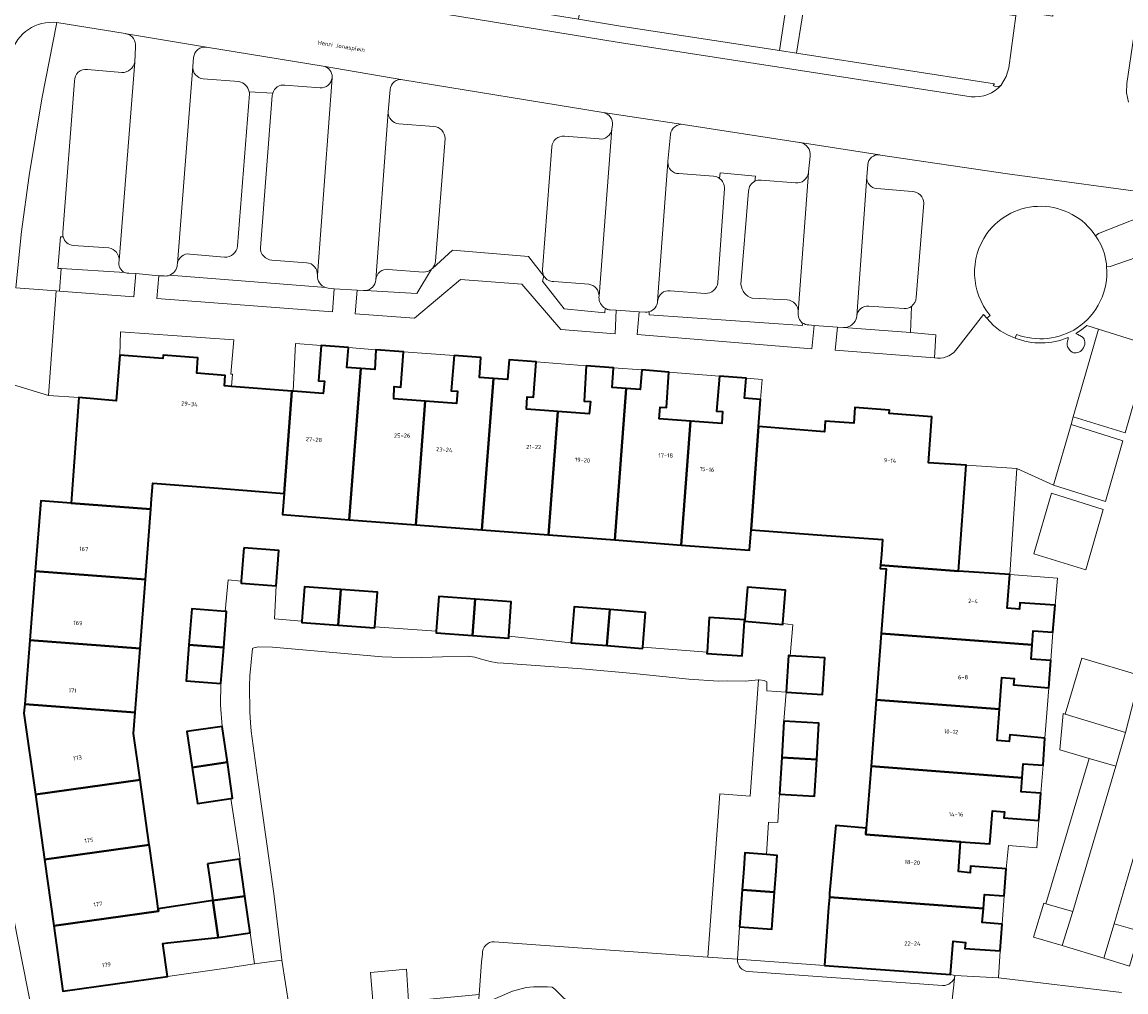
# Model space of a CAD drawing. Header units: metres. Extents: x 197700 to 204338, y 317132 to 325229.
# Tile 579 of 656: x 202869 to 202963, y 318179 to 318262. Entities that reach past the tile are written whole.
import ezdxf
from ezdxf.enums import TextEntityAlignment as Align

# ---------------------------------------------------------------- set-up
doc = ezdxf.new("R2010")
doc.units = ezdxf.units.M
for name, color, linetype, lineweight in [('B-WE-GR-BEPLANTING_CULTUUR_BODEMBEDEKKER-GV', 90, 'Continuous', 18), ('B-WE-GR-BEPLANTING_CULTUUR_HEESTERS-GV', 90, 'Continuous', 18), ('B-WE-GR-BEPLANTING_CULTUUR_VASTE PLANTENVAK-GV', 90, 'Continuous', 18), ('B-WE-GR-GRAS-GV', 60, 'Continuous', 13), ('B-WE-IE-TERREINAFSCHEIDING_KUNSTMATIG_HEKWERK-G', 20, 'IE-TERREINAFSCHEIDING-KUNSTMATIG', 18), ('B-WE-OG-BEBOUWING-GV', 7, 'Continuous', 35), ('B-WE-OG-BEBOUWING-T18', 10, 'Continuous', 18), ('B-WE-OG-TERREIN_CULTUURSCHEIDING-GV', 7, 'Continuous', 18), ('B-WE-OG-TERREIN_ERF-GV', 7, 'Continuous', 18), ('B-WE-OG-TOPOGRAFIE-T18', 10, 'Continuous', 18), ('B-WE-VH-VERHARDING_ASFALT-GV', 252, 'Continuous', 18), ('B-WE-VH-VERHARDING_BETONSTRAATSTEEN-GV', 252, 'Continuous', 18), ('B-WE-VH-VERHARDING_OPEN-GV', 252, 'Continuous', 18), ('B-WE-VH-VERHARDING_SIERBESTRATING-GV', 252, 'Continuous', 18), ('B-WE-VH-VERHARDING_STRAATBAKSTEEN-GV', 252, 'Continuous', 18), ('B-WE-VH-VERHARDING_TEGEL-GV', 252, 'Continuous', 18)]:
    doc.layers.add(name, color=color, linetype=linetype, lineweight=lineweight)
doc.styles.add('NLCS-ISO-M200-T18', font='NLCS-ISO.ttf', dxfattribs={"height": 0.36})
doc.linetypes.add('IE-TERREINAFSCHEIDING-KUNSTMATIG', pattern='A,4,[82,NLCS.SHX,S=0.75,R=90,X=0,Y=0],4,-2', length=10)

msp = doc.modelspace()

# ---------------------------------------------------------------- linework, layer by layer
at = {"layer": 'B-WE-GR-BEPLANTING_CULTUUR_BODEMBEDEKKER-GV'}
for points in [[(202952.594, 318257.069), (202952.61, 318257.088), (202953.011, 318257.777), (202953.226, 318258.517), (202953.837, 318262.971), (202936.028, 318265.847), (202935.061, 318259.791)], [(202877.673, 318261.43), (202877.612, 318261.442), (202877.551, 318261.45), (202871.711, 318262.398), (202870.428, 318255.866), (202869.327, 318249.301), (202868.671, 318244.511), (202868.187, 318239.701), (202871.631, 318239.441), (202871.93, 318239.419), (202872.084, 318241.349), (202871.793, 318241.367), (202872.018, 318244.075), (202872.242, 318244.054)], [(202878.368, 318259.025), (202878.448, 318260.332)], [(202894.514, 318258.675), (202884.509, 318260.3)], [(202935.061, 318259.791), (202952.017, 318257.162), (202951.898, 318257.007)], [(202883.417, 318259.418), (202883.337, 318258.629)], [(202874.318, 318258.369), (202877.263, 318258.127)], [(202895.273, 318257.672), (202895.276, 318257.717)], [(202872.208, 318244.429), (202873.223, 318257.398)], [(202884.234, 318257.586), (202887.299, 318257.358)], [(202891.239, 318257.05), (202894.245, 318256.823)], [(202918.476, 318254.709), (202901.325, 318257.513)], [(202888.173, 318256.484), (202890.186, 318256.35)], [(202900.246, 318256.665), (202900.081, 318254.774)], [(202901, 318253.739), (202903.99, 318253.511)], [(202919.232, 318253.307), (202919.276, 318253.617)], [(202935.375, 318252.13), (202935.338, 318252.137), (202935.301, 318252.142), (202925.352, 318253.683)], [(202904.948, 318252.471), (202904.143, 318241.994)], [(202915.17, 318252.665), (202918.138, 318252.442)], [(202924.257, 318252.823), (202924.035, 318250.541), (202924.028, 318250.447)], [(202913.291, 318241.266), (202914.099, 318251.758)], [(202960.649, 318244.16), (202960.923, 318244.354), (202966.408, 318246.513), (202966.619, 318247.639), (202953.131, 318249.462), (202942.229, 318251.065), (202942.195, 318251.071), (202942.16, 318251.076)], [(202936.061, 318249.536), (202936.067, 318249.614), (202936.217, 318250.975)], [(202941.147, 318250.235), (202941.061, 318249.232), (202941.058, 318249.189)], [(202924.962, 318249.475), (202927.943, 318249.258)], [(202928.465, 318249.064), (202928.506, 318249.531), (202931.53, 318249.244), (202931.468, 318248.815)], [(202932.035, 318248.921), (202934.957, 318248.697)], [(202941.915, 318248.187), (202944.952, 318247.952)], [(202945.948, 318246.932), (202945.299, 318238.865)], [(202971.216, 318243.57), (202970.38, 318243.841), (202969.48, 318243.907), (202968.582, 318243.833), (202961.911, 318241.532), (202961.605, 318241.509)], [(202903.861, 318241.361), (202905.582, 318242.924), (202912.087, 318242.392), (202913.421, 318240.706)], [(202944.888, 318238.115), (202944.82, 318235.868), (202946.984, 318235.663), (202946.876, 318233.698)], [(202948.686, 318234.353), (202951.074, 318237.424), (202951.333, 318237.112), (202951.621, 318237.338)], [(202958.319, 318235.461), (202958.299, 318235.317), (202958.266, 318235.143), (202958.238, 318234.972), (202958.232, 318234.809), (202958.264, 318234.66), (202958.33, 318234.533), (202958.422, 318234.405), (202958.534, 318234.29), (202958.656, 318234.2), (202958.783, 318234.148), (202958.888, 318234.136), (202959.003, 318234.144), (202959.122, 318234.168), (202959.234, 318234.206), (202959.333, 318234.254), (202959.444, 318234.337), (202959.545, 318234.446), (202959.631, 318234.572), (202959.696, 318234.706), (202959.732, 318234.839), (202959.741, 318234.949), (202959.735, 318235.068), (202959.713, 318235.187), (202959.676, 318235.298), (202959.621, 318235.393), (202959.57, 318235.448), (202959.509, 318235.497), (202959.442, 318235.542), (202959.302, 318235.623), (202959.23, 318235.662), (202959.155, 318235.697), (202959.08, 318235.73), (202958.964, 318235.778), (202959.457, 318236.103), (202959.917, 318236.476), (202960.913, 318236.165), (202964.366, 318235.086)], [(202953.877, 318235.715), (202953.762, 318235.4)]]:
    msp.add_lwpolyline(points, dxfattribs=at)
for points in [[(202878.448, 318260.332, 0.382929), (202877.673, 318261.43)], [(202884.509, 318260.3, 0.434583), (202883.417, 318259.418)], [(202877.263, 318258.127, 0.373136), (202878.368, 318259.025)], [(202883.337, 318258.629, 0.394782), (202884.234, 318257.586)], [(202895.276, 318257.717, 0.378166), (202894.514, 318258.675)], [(202873.223, 318257.398, -0.494637), (202874.318, 318258.369)], [(202894.245, 318256.823, 0.412199), (202895.273, 318257.672)], [(202887.299, 318257.358, -0.275744), (202888.173, 318256.484)], [(202890.186, 318256.35, -0.368064), (202891.239, 318257.05)], [(202901.325, 318257.513, 0.44017), (202900.246, 318256.665)], [(202951.898, 318257.007, 0.393626), (202952.594, 318257.069)], [(202900.081, 318254.774, 0.413697), (202901, 318253.739)], [(202919.276, 318253.617, 0.406358), (202918.476, 318254.709)], [(202903.99, 318253.511, -0.40742), (202904.948, 318252.471)], [(202918.138, 318252.442, 0.434614), (202919.232, 318253.307)], [(202925.352, 318253.683, 0.428036), (202924.257, 318252.823)], [(202914.099, 318251.758, -0.43272), (202915.17, 318252.665)], [(202936.217, 318250.975, 0.394737), (202935.375, 318252.13)], [(202942.16, 318251.076, 0.427411), (202941.147, 318250.235)], [(202924.028, 318250.447, 0.416522), (202924.962, 318249.475)], [(202927.943, 318249.258, -0.142074), (202928.465, 318249.064)], [(202934.957, 318248.697, 0.427529), (202936.061, 318249.536)], [(202941.058, 318249.189, 0.397253), (202941.915, 318248.187)], [(202931.468, 318248.815, -0.149203), (202932.035, 318248.921)], [(202944.952, 318247.952, -0.395836), (202945.948, 318246.932)], [(202951.346, 318244.336, -0.521765), (202960.649, 318244.16)], [(202872.242, 318244.054, -0.09546), (202872.208, 318244.429)], [(202951.621, 318237.338, -0.337104), (202951.346, 318244.336)], [(202904.143, 318241.994, -0.176127), (202903.861, 318241.361)], [(202913.421, 318240.706, -0.151779), (202913.291, 318241.266)], [(202961.605, 318241.509, -0.272385), (202959.084, 318236.266)], [(202945.299, 318238.865, -0.222747), (202944.888, 318238.115)], [(202959.084, 318236.266, -0.239086), (202953.877, 318235.715)], [(202953.762, 318235.4, 0.196837), (202958.319, 318235.461)], [(202946.876, 318233.698, 0.268666), (202948.686, 318234.353)]]:
    msp.add_lwpolyline(points, format="xyb", dxfattribs=at)
for points in [[(202958.065, 318203.201), (202957.875, 318203.258), (202957.607, 318200.17), (202960.109, 318199.434), (202962.383, 318198.764), (202963.221, 318201.647)], [(202961.371, 318182.326), (202963.568, 318181.644), (202964.443, 318184.646), (202962.255, 318185.286)]]:
    msp.add_lwpolyline(points, close=True, dxfattribs=at)
at = {"layer": 'B-WE-GR-BEPLANTING_CULTUUR_HEESTERS-GV'}
for points in [[(202890.171, 318278.978), (202889.697, 318276.045), (202875.138, 318278.236), (202873.957, 318277.186), (202872.776, 318276.136), (202872.501, 318270.714), (202873.207, 318269.737), (202888.75, 318267.201), (202889.503, 318272.049), (202917.171, 318267.748), (202916.386, 318262.691), (202919.976, 318262.105), (202933.593, 318260.013), (202934.51, 318266.085), (202927.413, 318267.212), (202927.671, 318268.893), (202918.615, 318270.345), (202918.657, 318270.656), (202918.691, 318271), (202918.493, 318271.035), (202919.03, 318274.433)], [(202944.82, 318235.868), (202939.077, 318236.305), (202938.547, 318236.343), (202938.351, 318234.361), (202946.876, 318233.698), (202946.984, 318235.663)]]:
    msp.add_lwpolyline(points, close=True, dxfattribs=at)
for points in [[(202918.666, 318237.948), (202918.641, 318237.547), (202915.149, 318237.888), (202913.289, 318240.267), (202913.421, 318240.706), (202912.087, 318242.392), (202905.582, 318242.924), (202903.861, 318241.361), (202903.822, 318241.323), (202903.787, 318241.292), (202902.532, 318239.206), (202898.14, 318239.466)], [(202877.539, 318241.007), (202872.084, 318241.349), (202871.93, 318239.419), (202878.309, 318238.938), (202878.478, 318240.918), (202877.882, 318240.948)], [(202880.902, 318240.713), (202880.424, 318240.734), (202880.254, 318238.783), (202895.316, 318237.643), (202895.44, 318239.625), (202894.929, 318239.677)], [(202894.748, 318239.716), (202881.337, 318240.77)], [(202897.952, 318239.46), (202897.417, 318239.488), (202897.259, 318237.478), (202902.328, 318237.11), (202906.267, 318240.402), (202911.518, 318240), (202914.852, 318236.145), (202919.504, 318235.775), (202919.606, 318237.779), (202919.095, 318237.812)], [(202922.087, 318237.62), (202921.565, 318237.653), (202921.409, 318235.692), (202936.366, 318234.484), (202936.556, 318236.487), (202936.104, 318236.52)], [(202935.545, 318236.716), (202935.562, 318236.481), (202922.424, 318237.397), (202922.43, 318237.653)], [(202948.248, 318180.925), (202937.431, 318181.719), (202929.997, 318182.249)], [(202930.904, 318181.186), (202947.561, 318180.001)], [(202948.612, 318180.837), (202948.616, 318180.863), (202948.248, 318180.925)]]:
    msp.add_lwpolyline(points, dxfattribs=at)
for points in [[(202877.882, 318240.948, -0.103499), (202877.539, 318241.007)], [(202881.337, 318240.77, -0.106533), (202880.902, 318240.713)], [(202894.929, 318239.677, -0.042661), (202894.748, 318239.716)], [(202898.14, 318239.466, -0.052487), (202897.952, 318239.46)], [(202919.095, 318237.812, -0.106164), (202918.666, 318237.948)], [(202922.43, 318237.653, -0.088743), (202922.087, 318237.62)], [(202936.104, 318236.52, -0.161809), (202935.545, 318236.716)], [(202929.997, 318182.249, 0.412251), (202930.904, 318181.186)], [(202947.561, 318180.001, 0.388417), (202948.612, 318180.837)]]:
    msp.add_lwpolyline(points, format="xyb", dxfattribs=at)
at = {"layer": 'B-WE-GR-BEPLANTING_CULTUUR_VASTE PLANTENVAK-GV'}
msp.add_lwpolyline([(202958.701, 318186.321), (202956.405, 318186.992), (202956.217, 318187.047), (202955.355, 318184.137), (202957.795, 318183.408)], close=True, dxfattribs=at)
at = {"layer": 'B-WE-GR-GRAS-GV'}
msp.add_lwpolyline([(202914.873, 318179.165), (202914.362, 318179.694), (202914.118, 318179.846), (202913.732, 318179.886), (202912.533, 318179.872), (202911.894, 318179.837), (202910.711, 318179.52), (202908.411, 318178.503)], dxfattribs=at)
at = {"layer": 'B-WE-IE-TERREINAFSCHEIDING_KUNSTMATIG_HEKWERK-G'}
for points in [[(202886.119, 318212), (202886.377, 318214.716), (202887.497, 318214.6)], [(202890.472, 318214.2), (202890.343, 318211.37), (202892.685, 318211.164)], [(202898.928, 318210.692), (202904.198, 318210.325)], [(202933.878, 318210.964), (202934.731, 318210.853), (202934.513, 318208.214)], [(202910.41, 318209.894), (202915.748, 318209.325)], [(202921.875, 318208.944), (202927.388, 318208.528)], [(202885.858, 318202.161), (202885.728, 318203.971), (202885.758, 318205.839)], [(202887.353, 318190.804), (202887.415, 318190.812), (202886.61, 318196.003)], [(202929.997, 318182.249), (202937.431, 318181.719)]]:
    msp.add_lwpolyline(points, dxfattribs=at)
at = {"layer": 'B-WE-OG-BEBOUWING-GV'}
for points in [[(202896.671, 318234.584), (202894.341, 318234.758), (202894.121, 318231.741), (202894.63, 318231.704), (202894.514, 318230.664), (202891.938, 318230.86), (202891.837, 318230.868), (202891.171, 318222.11), (202891.032, 318220.289), (202896.751, 318219.853), (202897.736, 318232.787), (202896.542, 318232.869)], [(202897.736, 318232.787), (202896.751, 318219.853), (202902.433, 318219.42), (202903.238, 318229.994), (202900.56, 318230.197), (202900.582, 318231.242), (202901.15, 318231.198), (202901.387, 318234.225), (202899.019, 318234.4), (202898.931, 318232.705)], [(202886.672, 318231.26), (202886.057, 318231.307), (202886.119, 318232.202), (202883.693, 318232.395), (202883.791, 318233.721), (202880.8, 318233.943), (202880.792, 318233.663), (202877.103, 318233.94), (202876.789, 318230.039), (202873.59, 318230.313), (202872.932, 318221.283), (202879.745, 318220.764), (202879.812, 318221.638), (202879.914, 318222.971), (202885.52, 318222.541), (202891.171, 318222.11), (202891.837, 318230.868)], [(202905.72, 318233.901), (202905.484, 318230.891), (202906.002, 318230.85), (202905.917, 318229.79), (202903.238, 318229.994), (202902.433, 318219.42), (202908.108, 318218.988), (202909.095, 318231.936), (202907.887, 318232.027), (202908.016, 318233.727)], [(202908.108, 318218.988), (202913.8, 318218.554), (202914.606, 318229.128), (202911.921, 318229.326), (202911.973, 318230.37), (202912.512, 318230.329), (202912.738, 318233.369), (202910.432, 318233.544), (202910.303, 318231.844), (202909.095, 318231.936)], [(202920.464, 318231.074), (202919.261, 318231.161), (202919.379, 318232.857), (202917.031, 318233.021), (202916.874, 318230.005), (202917.393, 318229.978), (202917.29, 318228.93), (202914.606, 318229.128), (202913.8, 318218.554), (202919.477, 318218.121)], [(202921.789, 318232.68), (202921.666, 318230.988), (202920.464, 318231.074), (202919.477, 318218.121), (202925.16, 318217.688), (202925.968, 318228.282), (202923.291, 318228.479), (202923.362, 318229.495), (202923.911, 318229.46), (202924.107, 318232.494)], [(202928.444, 318232.153), (202928.2, 318229.154), (202928.709, 318229.113), (202928.645, 318228.085), (202925.968, 318228.282), (202925.16, 318217.688), (202931.018, 318217.242), (202931.152, 318219), (202931.794, 318227.839), (202931.963, 318230.151), (202930.607, 318230.251), (202930.747, 318231.966)], [(202942.248, 318215.974), (202948.919, 318215.466), (202949.564, 318224.536), (202946.361, 318224.736), (202946.647, 318228.667), (202942.986, 318228.942), (202943.022, 318229.244), (202940.055, 318229.453), (202939.956, 318228.127), (202937.513, 318228.279), (202937.457, 318227.38), (202931.794, 318227.839), (202931.152, 318219), (202936.83, 318218.567), (202942.412, 318218.148), (202942.317, 318216.883)], [(202872.932, 318221.283), (202870.324, 318221.481), (202869.849, 318215.46), (202879.286, 318214.742), (202879.745, 318220.764)], [(202887.714, 318217.459), (202887.497, 318214.6), (202887.484, 318214.426), (202890.472, 318214.2), (202890.7, 318217.208)], [(202869.382, 318209.541), (202878.835, 318208.822), (202879.286, 318214.742), (202869.849, 318215.46)], [(202953.323, 318215.156), (202948.919, 318215.466), (202942.248, 318215.974), (202942.226, 318215.688), (202942.717, 318215.651), (202942.296, 318210.124), (202955.224, 318209.139), (202955.314, 318210.348), (202957.009, 318210.218), (202957.189, 318212.546), (202954.17, 318212.743), (202954.136, 318212.214), (202953.09, 318212.28)], [(202896.03, 318213.888), (202892.909, 318214.124), (202892.685, 318211.164), (202892.678, 318211.069), (202895.8, 318210.832)], [(202898.928, 318210.692), (202899.152, 318213.651), (202896.03, 318213.888), (202895.8, 318210.832), (202898.921, 318210.596)], [(202904.198, 318210.325), (202904.188, 318210.181), (202907.293, 318209.956), (202907.517, 318213.054), (202904.412, 318213.279)], [(202930.618, 318211.294), (202930.581, 318211.164), (202933.872, 318210.893), (202933.878, 318210.964), (202934.113, 318213.815), (202930.848, 318214.084)], [(202910.41, 318209.894), (202910.622, 318212.829), (202907.517, 318213.054), (202907.293, 318209.956), (202910.398, 318209.731)], [(202918.808, 318209.082), (202919.052, 318212.163), (202915.992, 318212.406), (202915.748, 318209.325)], [(202883.009, 318209.149), (202885.999, 318208.915), (202886.24, 318211.991), (202886.119, 318212), (202883.25, 318212.225)], [(202918.808, 318209.082), (202921.867, 318208.84), (202921.875, 318208.944), (202922.111, 318211.921), (202919.052, 318212.163)], [(202930.618, 318211.294), (202927.569, 318211.481), (202927.388, 318208.528), (202927.38, 318208.4), (202930.4, 318208.215), (202930.581, 318211.164)], [(202878.419, 318203.362), (202878.835, 318208.822), (202869.382, 318209.541), (202868.951, 318204.083)], [(202955.224, 318209.139), (202942.296, 318210.124), (202941.864, 318204.452), (202952.44, 318203.646), (202952.639, 318206.339), (202953.678, 318206.264), (202953.634, 318205.726), (202956.663, 318205.48), (202956.829, 318207.808), (202955.134, 318207.93)], [(202883.009, 318209.149), (202882.768, 318206.073), (202885.758, 318205.839), (202885.999, 318208.915)], [(202934.17, 318205.088), (202937.271, 318204.898), (202937.463, 318208.033), (202934.513, 318208.214), (202934.362, 318208.223)], [(202869.863, 318196.331), (202878.837, 318197.583), (202878.282, 318201.563), (202878.419, 318203.362), (202868.951, 318204.083), (202868.889, 318203.292)], [(202956.32, 318201.158), (202953.308, 318201.44), (202953.255, 318200.883), (202952.241, 318200.952), (202952.44, 318203.646), (202941.864, 318204.452), (202941.429, 318198.752), (202954.377, 318197.766), (202954.467, 318198.953), (202956.163, 318198.838)], [(202883.289, 318198.65), (202886.308, 318199.093), (202885.858, 318202.161), (202882.839, 318201.718)], [(202936.788, 318199.322), (202936.973, 318202.448), (202933.963, 318202.627), (202933.778, 318199.501)], [(202886.61, 318196.003), (202886.758, 318196.025), (202886.308, 318199.093), (202883.289, 318198.65), (202883.323, 318198.419), (202883.515, 318197.112), (202883.739, 318195.582)], [(202933.592, 318196.375), (202936.602, 318196.196), (202936.788, 318199.322), (202933.778, 318199.501)], [(202955.814, 318194.116), (202955.982, 318196.457), (202954.286, 318196.578), (202954.377, 318197.766), (202941.429, 318198.752), (202941.027, 318193.473), (202940.984, 318192.91), (202949.101, 318192.292), (202951.591, 318192.107), (202951.82, 318194.931), (202952.848, 318194.869), (202952.807, 318194.35)], [(202869.863, 318196.331), (202870.641, 318190.773), (202879.613, 318192.025), (202878.837, 318197.583)], [(202938.387, 318193.436), (202937.884, 318187.89), (202937.859, 318187.547), (202951.053, 318186.578), (202951.151, 318187.781), (202952.828, 318187.658), (202952.995, 318189.985), (202949.957, 318190.2), (202949.918, 318189.642), (202948.917, 318189.758), (202949.101, 318192.292), (202940.984, 318192.91), (202941.027, 318193.473), (202938.405, 318193.673)], [(202870.641, 318190.773), (202871.434, 318185.108), (202880.404, 318186.359), (202880.377, 318186.55), (202880.252, 318187.442), (202879.657, 318191.711), (202879.613, 318192.025)], [(202884.611, 318190.417), (202884.805, 318189.054), (202885.061, 318187.26), (202887.803, 318187.65), (202887.543, 318189.476), (202887.353, 318190.804)], [(202933.161, 318187.978), (202933.297, 318189.807), (202933.396, 318191.134), (202932.479, 318191.201), (202930.634, 318191.337), (202930.535, 318190.013), (202930.399, 318188.182)], [(202930.163, 318185.026), (202932.926, 318184.821), (202933.161, 318187.978), (202930.399, 318188.182)], [(202885.061, 318187.26), (202880.377, 318186.55), (202880.404, 318186.359), (202871.434, 318185.108), (202872.219, 318179.502), (202881.186, 318180.753), (202880.791, 318183.58), (202881.211, 318183.637), (202884.377, 318183.981), (202885.511, 318184.104)], [(202887.803, 318187.65), (202885.061, 318187.26), (202885.511, 318184.104), (202888.253, 318184.495)], [(202937.431, 318181.719), (202948.248, 318180.925), (202948.472, 318183.798), (202949.512, 318183.678), (202949.475, 318183.169), (202952.49, 318182.948), (202952.65, 318185.257), (202950.954, 318185.374), (202951.053, 318186.578), (202937.859, 318187.547), (202937.796, 318186.689)]]:
    msp.add_lwpolyline(points, close=True, dxfattribs=at)
at = {"layer": 'B-WE-OG-TERREIN_CULTUURSCHEIDING-GV'}
for points in [[(202909.164, 318183.743), (202927.446, 318182.432), (202928.487, 318196.396), (202931.072, 318196.193), (202931.805, 318206.14), (202930.646, 318206.051), (202929.13, 318206.067), (202928.365, 318206.051), (202925.84, 318206.223), (202921.094, 318206.69), (202916.676, 318207.091), (202909.951, 318207.585), (202909.4, 318207.595), (202908.815, 318207.715), (202907.947, 318207.955), (202907.508, 318208.097), (202906.863, 318208.174), (202904.74, 318208.129), (202902.044, 318208.027), (202899.551, 318208.107), (202892.114, 318208.79), (202890.175, 318208.949), (202888.946, 318208.972), (202888.57, 318208.903), (202888.445, 318208.844), (202888.235, 318206.498), (202888.188, 318205.648), (202888.244, 318203.422), (202888.279, 318202.476), (202888.331, 318201.768), (202888.953, 318197.376), (202890.279, 318187.855), (202890.975, 318182.179), (202890.976, 318182.176), (202891.592, 318178.176)], [(202901.823, 318178.661), (202907.859, 318179.212), (202908.083, 318181.98), (202908.145, 318182.711)], [(202898.778, 318178.672), (202898.567, 318181.118), (202901.651, 318181.39), (202901.823, 318178.661)]]:
    msp.add_lwpolyline(points, dxfattribs=at)
msp.add_lwpolyline([(202908.145, 318182.711, -0.427608), (202909.164, 318183.743)], format="xyb", dxfattribs=at)
at = {"layer": 'B-WE-OG-TERREIN_ERF-GV'}
for points in [[(202934.513, 318208.214), (202937.463, 318208.033), (202937.271, 318204.898), (202934.17, 318205.088), (202933.963, 318202.627), (202936.973, 318202.448), (202936.788, 318199.322), (202936.602, 318196.196), (202933.592, 318196.375), (202933.447, 318193.938), (202932.645, 318193.986), (202932.479, 318191.201), (202933.396, 318191.134), (202933.297, 318189.807), (202933.161, 318187.978), (202932.926, 318184.821), (202930.163, 318185.026), (202929.997, 318182.249), (202937.431, 318181.719), (202937.796, 318186.689), (202937.859, 318187.547), (202937.884, 318187.89), (202938.387, 318193.436), (202938.405, 318193.673), (202941.027, 318193.473), (202941.429, 318198.752), (202941.864, 318204.452), (202942.296, 318210.124), (202942.717, 318215.651), (202942.226, 318215.688), (202942.248, 318215.974), (202942.317, 318216.883), (202942.412, 318218.148), (202936.83, 318218.567), (202931.152, 318219), (202931.018, 318217.242), (202925.16, 318217.688), (202919.477, 318218.121), (202913.8, 318218.554), (202908.108, 318218.988), (202902.433, 318219.42), (202896.751, 318219.853), (202891.032, 318220.289), (202891.171, 318222.11), (202885.52, 318222.541), (202879.914, 318222.971), (202879.812, 318221.638), (202879.745, 318220.764), (202879.286, 318214.742), (202878.835, 318208.822), (202878.419, 318203.362), (202878.282, 318201.563), (202878.837, 318197.583), (202879.613, 318192.025), (202879.657, 318191.711), (202880.252, 318187.442), (202880.377, 318186.55), (202885.061, 318187.26), (202884.805, 318189.054), (202884.611, 318190.417), (202887.353, 318190.804), (202887.415, 318190.812), (202886.61, 318196.003), (202883.739, 318195.582), (202883.515, 318197.112), (202883.323, 318198.419), (202883.289, 318198.65), (202882.839, 318201.718), (202885.858, 318202.161), (202885.728, 318203.971), (202885.758, 318205.839), (202882.768, 318206.073), (202883.009, 318209.149), (202883.25, 318212.225), (202886.119, 318212), (202886.377, 318214.716), (202887.497, 318214.6), (202887.714, 318217.459), (202890.7, 318217.208), (202890.472, 318214.2), (202890.343, 318211.37), (202892.685, 318211.164), (202892.909, 318214.124), (202896.03, 318213.888), (202899.152, 318213.651), (202898.928, 318210.692), (202904.198, 318210.325), (202904.412, 318213.279), (202907.517, 318213.054), (202910.622, 318212.829), (202910.41, 318209.894), (202915.748, 318209.325), (202915.992, 318212.406), (202919.052, 318212.163), (202922.111, 318211.921), (202921.875, 318208.944), (202927.388, 318208.528), (202927.569, 318211.481), (202930.618, 318211.294), (202930.848, 318214.084), (202934.113, 318213.815), (202933.878, 318210.964), (202934.731, 318210.853)], [(202880.791, 318183.58), (202881.186, 318180.753), (202886.215, 318181.484), (202888.632, 318181.835), (202888.253, 318184.495), (202885.511, 318184.104), (202884.377, 318183.981), (202881.211, 318183.637)]]:
    msp.add_lwpolyline(points, close=True, dxfattribs=at)
at = {"layer": 'B-WE-VH-VERHARDING_ASFALT-GV'}
msp.add_lwpolyline([(202851.201, 318236.858), (202854.125, 318236.462), (202856.481, 318235.15), (202858.497, 318233.473), (202859.525, 318232.257), (202860.368, 318230.825), (202860.851, 318228.827), (202861.06, 318226.88), (202861.231, 318209.035), (202864.528, 318185.537), (202868.045, 318166.87), (202871.222, 318152.495), (202874.587, 318153.305), (202872.339, 318163.808), (202866.847, 318191.6), (202865.88, 318197.858), (202865.287, 318204.163), (202864.802, 318213.191), (202864.589, 318214.867), (202864.445, 318227.084)], dxfattribs=at)
msp.add_lwpolyline([(202958.701, 318186.321), (202957.795, 318183.408), (202961.371, 318182.326), (202962.255, 318185.286), (202963.654, 318190.055), (202965.498, 318196.356), (202968.15, 318205.419), (202964.479, 318206.519), (202963.221, 318201.647), (202962.383, 318198.764)], close=True, dxfattribs=at)
at = {"layer": 'B-WE-VH-VERHARDING_BETONSTRAATSTEEN-GV'}
for points in [[(202949.995, 318256.057), (202934.27, 318258.475), (202919.675, 318260.734), (202903.748, 318263.318), (202872.868, 318268.372)], [(202963.484, 318255.598), (202963.296, 318256.38), (202963.342, 318257.182), (202963.932, 318261.231), (202964.116, 318262.492), (202964.232, 318263.294), (202957.231, 318264.434), (202956.997, 318262.953), (202954.332, 318263.351), (202954.59, 318264.864), (202954.113, 318264.942), (202954.017, 318264.255), (202953.837, 318262.971), (202953.226, 318258.517), (202953.011, 318257.777), (202952.61, 318257.088), (202952.594, 318257.069)], [(202871.711, 318262.398), (202877.551, 318261.45), (202877.612, 318261.442), (202877.673, 318261.43), (202884.509, 318260.3), (202894.514, 318258.675)], [(202884.509, 318260.3), (202877.673, 318261.43)], [(202878.448, 318260.332), (202878.368, 318259.025), (202877.033, 318242.029)], [(202877.033, 318242.029), (202878.368, 318259.025)], [(202882.017, 318241.668), (202882.025, 318241.772), (202883.337, 318258.629), (202883.417, 318259.418)], [(202883.337, 318258.629), (202882.025, 318241.772)], [(202901.325, 318257.513), (202894.514, 318258.675)], [(202894.514, 318258.675), (202901.325, 318257.513), (202918.476, 318254.709), (202925.352, 318253.683), (202935.301, 318252.142), (202935.338, 318252.137), (202935.375, 318252.13), (202942.16, 318251.076), (202942.195, 318251.071), (202942.229, 318251.065), (202953.131, 318249.462), (202966.619, 318247.639), (202970.864, 318247.065), (202987.937, 318244.779), (202989.669, 318244.533), (202990.534, 318250.627), (202977.266, 318252.385), (202965.344, 318253.961)], [(202877.263, 318258.127), (202874.318, 318258.369)], [(202895.276, 318257.717), (202895.273, 318257.672), (202894.019, 318240.794)], [(202894.019, 318240.794), (202895.273, 318257.672)], [(202873.223, 318257.398), (202872.208, 318244.429)], [(202887.299, 318257.358), (202884.234, 318257.586)], [(202894.245, 318256.823), (202891.239, 318257.05)], [(202887.169, 318243.285), (202888.205, 318256.302)], [(202890.152, 318256.168), (202889.13, 318243.116)], [(202899.015, 318240.383), (202899.015, 318240.388), (202900.081, 318254.774), (202900.246, 318256.665)], [(202900.081, 318254.774), (202899.015, 318240.388)], [(202925.352, 318253.683), (202918.476, 318254.709)], [(202903.99, 318253.511), (202901, 318253.739)], [(202919.276, 318253.617), (202919.232, 318253.307), (202918.134, 318238.99), (202918.127, 318238.899)], [(202918.134, 318238.99), (202919.232, 318253.307)], [(202904.143, 318241.994), (202904.948, 318252.471)], [(202918.138, 318252.442), (202915.17, 318252.665)], [(202923.154, 318238.561), (202924.028, 318250.447), (202924.035, 318250.541), (202924.257, 318252.823)], [(202942.16, 318251.076), (202935.375, 318252.13)], [(202914.099, 318251.758), (202913.291, 318241.266)], [(202924.028, 318250.447), (202923.154, 318238.561)], [(202936.217, 318250.975), (202936.067, 318249.614), (202936.061, 318249.536), (202935.194, 318237.61)], [(202940.212, 318237.24), (202940.216, 318237.291), (202941.058, 318249.189), (202941.061, 318249.232), (202941.147, 318250.235)], [(202927.943, 318249.258), (202924.962, 318249.475)], [(202935.194, 318237.61), (202936.061, 318249.536)], [(202941.058, 318249.189), (202940.216, 318237.291)], [(202928.312, 318240.168), (202928.868, 318248.189)], [(202934.957, 318248.697), (202932.035, 318248.921)], [(202944.952, 318247.952), (202941.915, 318248.187)], [(202930.938, 318247.983), (202930.292, 318239.993)], [(202945.299, 318238.865), (202945.948, 318246.932)], [(202873.105, 318243.323), (202876.153, 318243.112)], [(202883.103, 318242.59), (202886.06, 318242.32)], [(202890.114, 318242.065), (202893.091, 318241.844)], [(202877.882, 318240.948), (202878.478, 318240.918), (202880.424, 318240.734), (202880.902, 318240.713)], [(202894.019, 318240.794), (202894.017, 318240.771), (202894.017, 318240.765)], [(202900.089, 318241.282), (202903.088, 318241.053)], [(202903.787, 318241.292), (202903.822, 318241.323), (202903.861, 318241.361)], [(202894.929, 318239.677), (202895.44, 318239.625), (202897.417, 318239.488), (202897.952, 318239.46)], [(202914.265, 318240.229), (202917.255, 318239.999)], [(202924.227, 318239.453), (202927.218, 318239.216)], [(202931.26, 318238.809), (202934.241, 318238.67)], [(202919.095, 318237.812), (202919.606, 318237.779), (202921.565, 318237.653), (202922.087, 318237.62)], [(202941.234, 318238.142), (202944.258, 318237.922)], [(202936.104, 318236.52), (202936.556, 318236.487), (202938.547, 318236.343), (202939.077, 318236.305)], [(202929.997, 318182.249), (202927.446, 318182.432), (202909.164, 318183.743)], [(202908.145, 318182.711), (202908.083, 318181.98), (202907.859, 318179.212), (202907.774, 318178.17), (202908.411, 318178.503), (202910.711, 318179.52), (202911.894, 318179.837), (202912.533, 318179.872), (202913.732, 318179.886), (202914.118, 318179.846), (202914.362, 318179.694), (202914.873, 318179.165), (202916.117, 318177.983), (202916.377, 318177.568), (202916.568, 318177.068), (202916.719, 318176.371), (202917.456, 318176.363), (202917.562, 318177.635)], [(202947.561, 318180.001), (202930.904, 318181.186)], [(202929.63, 318177.76), (202948.124, 318176.401), (202948.612, 318180.837)]]:
    msp.add_lwpolyline(points, dxfattribs=at)
for points in [[(202867.802, 318259.776, -0.373108), (202871.711, 318262.398)], [(202877.673, 318261.43, -0.382929), (202878.448, 318260.332)], [(202883.417, 318259.418, -0.434583), (202884.509, 318260.3)], [(202878.368, 318259.025, -0.373136), (202877.263, 318258.127)], [(202884.234, 318257.586, -0.394782), (202883.337, 318258.629)], [(202894.514, 318258.675, -0.378166), (202895.276, 318257.717)], [(202874.318, 318258.369, 0.494637), (202873.223, 318257.398)], [(202895.273, 318257.672, -0.412199), (202894.245, 318256.823)], [(202888.173, 318256.484, 0.275744), (202887.299, 318257.358)], [(202891.239, 318257.05, 0.368064), (202890.186, 318256.35)], [(202900.246, 318256.665, -0.44017), (202901.325, 318257.513)], [(202952.594, 318257.069, -0.250084), (202949.995, 318256.057)], [(202888.205, 318256.302, 0.040777), (202888.173, 318256.484)], [(202890.186, 318256.35, 0.049172), (202890.152, 318256.168)], [(202901, 318253.739, -0.413697), (202900.081, 318254.774)], [(202918.476, 318254.709, -0.406358), (202919.276, 318253.617)], [(202904.948, 318252.471, 0.40742), (202903.99, 318253.511)], [(202919.232, 318253.307, -0.434614), (202918.138, 318252.442)], [(202924.257, 318252.823, -0.428036), (202925.352, 318253.683)], [(202915.17, 318252.665, 0.43272), (202914.099, 318251.758)], [(202935.375, 318252.13, -0.394737), (202936.217, 318250.975)], [(202941.147, 318250.235, -0.427411), (202942.16, 318251.076)], [(202924.962, 318249.475, -0.416522), (202924.028, 318250.447)], [(202928.465, 318249.064, 0.142074), (202927.943, 318249.258)], [(202936.061, 318249.536, -0.427529), (202934.957, 318248.697)], [(202941.915, 318248.187, -0.397253), (202941.058, 318249.189)], [(202928.868, 318248.189, 0.256725), (202928.465, 318249.064)], [(202931.468, 318248.815, 0.267144), (202930.938, 318247.983)], [(202932.035, 318248.921, 0.149203), (202931.468, 318248.815)], [(202945.948, 318246.932, 0.395836), (202944.952, 318247.952)], [(202872.208, 318244.429, 0.09546), (202872.242, 318244.054)], [(202872.242, 318244.054, 0.304676), (202873.105, 318243.323)], [(202876.153, 318243.112, -0.39193), (202877.033, 318242.029)], [(202882.025, 318241.772, -0.416502), (202883.103, 318242.59)], [(202886.06, 318242.32, 0.409869), (202887.169, 318243.285)], [(202889.13, 318243.116, 0.385768), (202890.114, 318242.065)], [(202877.033, 318242.029, 0.385102), (202877.539, 318241.007)], [(202881.337, 318240.77, 0.29618), (202882.017, 318241.668)], [(202893.091, 318241.844, -0.407491), (202894.019, 318240.794)], [(202903.861, 318241.361, 0.176127), (202904.143, 318241.994)], [(202877.539, 318241.007, 0.103499), (202877.882, 318240.948)], [(202880.902, 318240.713, 0.106533), (202881.337, 318240.77)], [(202894.017, 318240.765, 0.342602), (202894.748, 318239.716)], [(202899.015, 318240.388, -0.42166), (202900.089, 318241.282)], [(202903.088, 318241.053, 0.189259), (202903.787, 318241.292)], [(202913.291, 318241.266, 0.151779), (202913.421, 318240.706)], [(202913.421, 318240.706, 0.268809), (202914.265, 318240.229)], [(202894.748, 318239.716, 0.042661), (202894.929, 318239.677)], [(202898.14, 318239.466, 0.356095), (202899.015, 318240.383)], [(202917.255, 318239.999, -0.391772), (202918.134, 318238.99)], [(202927.218, 318239.216, 0.392969), (202928.312, 318240.168)], [(202930.292, 318239.993, 0.316986), (202931.26, 318238.809)], [(202897.952, 318239.46, 0.052487), (202898.14, 318239.466)], [(202918.127, 318238.899, 0.274932), (202918.666, 318237.948)], [(202923.154, 318238.561, -0.422006), (202924.227, 318239.453)], [(202944.888, 318238.115, 0.222747), (202945.299, 318238.865)], [(202918.666, 318237.948, 0.106164), (202919.095, 318237.812)], [(202922.43, 318237.653, 0.324636), (202923.154, 318238.561)], [(202934.241, 318238.67, -0.401941), (202935.194, 318237.61)], [(202940.216, 318237.291, -0.409532), (202941.234, 318238.142)], [(202944.258, 318237.922, 0.167724), (202944.888, 318238.115)], [(202922.087, 318237.62, 0.088743), (202922.43, 318237.653)], [(202935.194, 318237.61, 0.275502), (202935.545, 318236.716)], [(202939.077, 318236.305, 0.388421), (202940.212, 318237.24)], [(202935.545, 318236.716, 0.161809), (202936.104, 318236.52)], [(202909.164, 318183.743, 0.427608), (202908.145, 318182.711)], [(202930.904, 318181.186, -0.412251), (202929.997, 318182.249)], [(202948.612, 318180.837, -0.388417), (202947.561, 318180.001)]]:
    msp.add_lwpolyline(points, format="xyb", dxfattribs=at)
at = {"layer": 'B-WE-VH-VERHARDING_OPEN-GV'}
for points in [[(202933.593, 318260.013), (202935.061, 318259.791), (202936.028, 318265.847), (202953.837, 318262.971), (202954.017, 318264.255), (202947.633, 318265.36), (202947.762, 318265.976), (202947.656, 318265.993), (202947.737, 318266.481), (202936.592, 318268.256), (202936.817, 318269.668), (202935.123, 318269.946), (202934.51, 318266.085)], [(202877.103, 318233.94), (202880.792, 318233.663), (202880.8, 318233.943), (202883.791, 318233.721), (202883.693, 318232.395), (202886.119, 318232.202), (202886.057, 318231.307), (202886.672, 318231.26), (202886.737, 318232.308), (202886.595, 318232.321), (202886.865, 318235.259), (202877.158, 318235.939)], [(202894.341, 318234.758), (202892.136, 318234.942), (202891.938, 318230.86), (202894.514, 318230.664), (202894.63, 318231.704), (202894.121, 318231.741)], [(202899.019, 318234.4), (202896.671, 318234.584), (202896.542, 318232.869), (202897.736, 318232.787), (202898.931, 318232.705)], [(202903.238, 318229.994), (202905.917, 318229.79), (202906.002, 318230.85), (202905.484, 318230.891), (202905.72, 318233.901), (202901.387, 318234.225), (202901.15, 318231.198), (202900.582, 318231.242), (202900.56, 318230.197)], [(202917.031, 318233.021), (202912.738, 318233.369), (202912.512, 318230.329), (202911.973, 318230.37), (202911.921, 318229.326), (202914.606, 318229.128), (202917.29, 318228.93), (202917.393, 318229.978), (202916.874, 318230.005)], [(202919.379, 318232.857), (202919.261, 318231.161), (202920.464, 318231.074), (202921.666, 318230.988), (202921.789, 318232.68)], [(202925.968, 318228.282), (202928.645, 318228.085), (202928.709, 318229.113), (202928.2, 318229.154), (202928.444, 318232.153), (202924.107, 318232.494), (202923.911, 318229.46), (202923.362, 318229.495), (202923.291, 318228.479)], [(202931.963, 318230.151), (202932.112, 318231.854), (202930.747, 318231.966), (202930.607, 318230.251)], [(202948.919, 318215.466), (202953.323, 318215.156), (202953.925, 318224.234), (202949.564, 318224.536)], [(202953.323, 318215.156), (202953.09, 318212.28), (202954.136, 318212.214), (202954.17, 318212.743), (202957.189, 318212.546), (202957.402, 318214.84)], [(202921.875, 318208.944), (202921.867, 318208.84), (202918.808, 318209.082), (202915.748, 318209.325), (202910.41, 318209.894), (202910.398, 318209.731), (202907.293, 318209.956), (202904.188, 318210.181), (202904.198, 318210.325), (202898.928, 318210.692), (202898.921, 318210.596), (202895.8, 318210.832), (202892.678, 318211.069), (202892.685, 318211.164), (202890.343, 318211.37), (202890.472, 318214.2), (202887.484, 318214.426), (202887.497, 318214.6), (202886.377, 318214.716), (202886.119, 318212), (202886.24, 318211.991), (202885.999, 318208.915), (202885.758, 318205.839), (202885.728, 318203.971), (202885.858, 318202.161), (202886.308, 318199.093), (202886.758, 318196.025), (202886.61, 318196.003), (202887.415, 318190.812), (202887.353, 318190.804), (202887.543, 318189.476), (202887.803, 318187.65), (202888.253, 318184.495), (202888.632, 318181.835), (202890.976, 318182.176), (202890.975, 318182.179), (202890.279, 318187.855), (202888.953, 318197.376), (202888.331, 318201.768), (202888.279, 318202.476), (202888.244, 318203.422), (202888.188, 318205.648), (202888.235, 318206.498), (202888.445, 318208.844), (202888.57, 318208.903), (202888.946, 318208.972), (202890.175, 318208.949), (202892.114, 318208.79), (202899.551, 318208.107), (202902.044, 318208.027), (202904.74, 318208.129), (202906.863, 318208.174), (202907.508, 318208.097), (202907.947, 318207.955), (202908.815, 318207.715), (202909.4, 318207.595), (202909.951, 318207.585), (202916.676, 318207.091), (202921.094, 318206.69), (202925.84, 318206.223), (202928.365, 318206.051), (202929.13, 318206.067), (202930.646, 318206.051), (202931.805, 318206.14), (202931.845, 318206.143), (202932.264, 318206.105), (202932.514, 318205.995), (202932.507, 318205.221), (202934.17, 318205.088), (202934.362, 318208.223), (202934.513, 318208.214), (202934.731, 318210.853), (202933.878, 318210.964), (202933.872, 318210.893), (202930.581, 318211.164), (202930.4, 318208.215), (202927.38, 318208.4), (202927.388, 318208.528)], [(202955.224, 318209.139), (202955.134, 318207.93), (202956.829, 318207.808), (202957.009, 318210.218), (202955.314, 318210.348)], [(202930.399, 318188.182), (202930.535, 318190.013), (202930.634, 318191.337), (202932.479, 318191.201), (202932.645, 318193.986), (202933.447, 318193.938), (202933.592, 318196.375), (202933.778, 318199.501), (202933.963, 318202.627), (202934.17, 318205.088), (202932.507, 318205.221), (202932.514, 318205.995), (202932.264, 318206.105), (202931.845, 318206.143), (202931.805, 318206.14), (202931.072, 318196.193), (202928.487, 318196.396), (202927.446, 318182.432), (202929.997, 318182.249), (202930.163, 318185.026)], [(202952.44, 318203.646), (202952.241, 318200.952), (202953.255, 318200.883), (202953.308, 318201.44), (202956.32, 318201.158), (202956.663, 318205.48), (202953.634, 318205.726), (202953.678, 318206.264), (202952.639, 318206.339)], [(202955.982, 318196.457), (202956.163, 318198.838), (202954.467, 318198.953), (202954.377, 318197.766), (202954.286, 318196.578)], [(202952.995, 318189.985), (202953.199, 318191.969), (202955.637, 318191.777), (202955.814, 318194.116), (202952.807, 318194.35), (202952.848, 318194.869), (202951.82, 318194.931), (202951.591, 318192.107), (202949.101, 318192.292), (202948.917, 318189.758), (202949.918, 318189.642), (202949.957, 318190.2)], [(202952.65, 318185.257), (202952.828, 318187.658), (202951.151, 318187.781), (202951.053, 318186.578), (202950.954, 318185.374)], [(202948.616, 318180.863), (202952.337, 318180.645), (202952.49, 318182.948), (202949.475, 318183.169), (202949.512, 318183.678), (202948.472, 318183.798), (202948.248, 318180.925)]]:
    msp.add_lwpolyline(points, close=True, dxfattribs=at)
at = {"layer": 'B-WE-VH-VERHARDING_SIERBESTRATING-GV'}
for points in [[(202965.586, 318235.595), (202963.192, 318227.279), (202958.754, 318228.667), (202958.561, 318227.994), (202962.998, 318226.606), (202961.503, 318221.416), (202957.066, 318222.803), (202953.925, 318224.234), (202953.323, 318215.156), (202957.402, 318214.84), (202957.189, 318212.546), (202957.009, 318210.218), (202956.829, 318207.808), (202956.663, 318205.48), (202956.32, 318201.158), (202956.163, 318198.838), (202955.982, 318196.457), (202955.814, 318194.116), (202955.637, 318191.777), (202953.199, 318191.969), (202952.995, 318189.985), (202952.828, 318187.658), (202952.65, 318185.257), (202952.49, 318182.948), (202952.337, 318180.645), (202962.883, 318179.391)], [(202963.568, 318181.644), (202961.371, 318182.326), (202957.795, 318183.408), (202955.355, 318184.137), (202956.217, 318187.047), (202956.405, 318186.992), (202960.109, 318199.434), (202957.607, 318200.17), (202957.875, 318203.258), (202958.065, 318203.201), (202959.471, 318208.019), (202964.479, 318206.519)], [(202963.654, 318190.055), (202962.255, 318185.286), (202964.443, 318184.646)], [(202952.337, 318180.645), (202948.616, 318180.863), (202948.612, 318180.837), (202948.124, 318176.401)], [(202962.883, 318179.391), (202952.337, 318180.645)]]:
    msp.add_lwpolyline(points, dxfattribs=at)
msp.add_lwpolyline([(202955.378, 318216.94), (202956.873, 318222.131), (202961.31, 318220.743), (202959.815, 318215.552)], close=True, dxfattribs=at)
at = {"layer": 'B-WE-VH-VERHARDING_STRAATBAKSTEEN-GV'}
for points in [[(202960.649, 318244.16, 0.521765), (202951.346, 318244.336)], [(202951.346, 318244.336, 0.337104), (202951.621, 318237.338)], [(202959.084, 318236.266, 0.272385), (202961.605, 318241.509)], [(202953.877, 318235.715, 0.239086), (202959.084, 318236.266)]]:
    msp.add_lwpolyline(points, format="xyb", dxfattribs=at)
for points in [[(202961.605, 318241.509), (202961.587, 318241.74), (202961.523, 318242.173), (202961.421, 318242.599), (202961.281, 318243.014), (202961.105, 318243.414), (202960.894, 318243.797), (202960.649, 318244.16)], [(202951.621, 318237.338), (202951.333, 318237.112), (202951.93, 318236.477), (202952.484, 318236.028), (202953.11, 318235.675), (202953.762, 318235.4), (202953.877, 318235.715)]]:
    msp.add_lwpolyline(points, dxfattribs=at)
at = {"layer": 'B-WE-VH-VERHARDING_TEGEL-GV'}
for points in [[(202951.898, 318257.007), (202952.017, 318257.162), (202935.061, 318259.791), (202933.593, 318260.013), (202919.976, 318262.105), (202916.386, 318262.691), (202913.708, 318263.129), (202903.946, 318264.723), (202904.096, 318265.601), (202901.131, 318266.103), (202900.994, 318265.204), (202891.008, 318266.833), (202888.75, 318267.201), (202873.207, 318269.737), (202872.501, 318270.714), (202870.454, 318271.026)], [(202872.868, 318268.372), (202903.748, 318263.318), (202919.675, 318260.734), (202934.27, 318258.475), (202949.995, 318256.057)], [(202863.114, 318232.881), (202870.983, 318230.489), (202871.631, 318239.441), (202868.187, 318239.701), (202868.671, 318244.511), (202869.327, 318249.301), (202870.428, 318255.866), (202871.711, 318262.398)], [(202888.205, 318256.302), (202887.169, 318243.285)], [(202890.186, 318256.35), (202888.173, 318256.484)], [(202889.13, 318243.116), (202890.152, 318256.168)], [(202931.468, 318248.815), (202931.53, 318249.244), (202928.506, 318249.531), (202928.465, 318249.064)], [(202928.868, 318248.189), (202928.312, 318240.168)], [(202930.292, 318239.993), (202930.938, 318247.983)], [(202970.864, 318247.065), (202966.619, 318247.639), (202966.408, 318246.513), (202960.923, 318244.354), (202960.649, 318244.16), (202960.894, 318243.797), (202961.105, 318243.414), (202961.281, 318243.014), (202961.421, 318242.599), (202961.523, 318242.173), (202961.587, 318241.74), (202961.605, 318241.509), (202961.911, 318241.532), (202968.582, 318243.833), (202969.48, 318243.907), (202970.38, 318243.841), (202971.216, 318243.57)], [(202872.242, 318244.054), (202872.018, 318244.075), (202871.793, 318241.367), (202872.084, 318241.349), (202877.539, 318241.007)], [(202876.153, 318243.112), (202873.105, 318243.323)], [(202886.06, 318242.32), (202883.103, 318242.59)], [(202882.025, 318241.772), (202882.017, 318241.668)], [(202893.091, 318241.844), (202890.114, 318242.065)], [(202895.44, 318239.625), (202895.316, 318237.643), (202880.254, 318238.783), (202880.424, 318240.734), (202878.478, 318240.918), (202878.309, 318238.938), (202871.93, 318239.419), (202871.631, 318239.441), (202870.983, 318230.489), (202873.59, 318230.313), (202876.789, 318230.039), (202877.103, 318233.94), (202877.158, 318235.939), (202886.865, 318235.259), (202886.595, 318232.321), (202886.737, 318232.308), (202886.672, 318231.26), (202891.837, 318230.868), (202891.938, 318230.86), (202892.136, 318234.942), (202894.341, 318234.758), (202896.671, 318234.584), (202899.019, 318234.4), (202901.387, 318234.225), (202905.72, 318233.901), (202908.016, 318233.727), (202907.887, 318232.027), (202909.095, 318231.936), (202910.303, 318231.844), (202910.432, 318233.544), (202912.738, 318233.369), (202917.031, 318233.021), (202919.379, 318232.857), (202921.789, 318232.68), (202924.107, 318232.494), (202928.444, 318232.153), (202930.747, 318231.966), (202932.112, 318231.854), (202931.963, 318230.151), (202931.794, 318227.839), (202937.457, 318227.38), (202937.513, 318228.279), (202939.956, 318228.127), (202940.055, 318229.453), (202943.022, 318229.244), (202942.986, 318228.942), (202946.647, 318228.667), (202946.361, 318224.736), (202949.564, 318224.536), (202953.925, 318224.234), (202957.066, 318222.803), (202958.561, 318227.994), (202958.754, 318228.667), (202960.913, 318236.165), (202959.917, 318236.476), (202959.457, 318236.103), (202958.964, 318235.778), (202959.08, 318235.73), (202959.155, 318235.697), (202959.23, 318235.662), (202959.302, 318235.623), (202959.442, 318235.542), (202959.509, 318235.497), (202959.57, 318235.448), (202959.621, 318235.393), (202959.676, 318235.298), (202959.713, 318235.187), (202959.735, 318235.068), (202959.741, 318234.949), (202959.732, 318234.839), (202959.696, 318234.706), (202959.631, 318234.572), (202959.545, 318234.446), (202959.444, 318234.337), (202959.333, 318234.254), (202959.234, 318234.206), (202959.122, 318234.168), (202959.003, 318234.144), (202958.888, 318234.136), (202958.783, 318234.148), (202958.656, 318234.2), (202958.534, 318234.29), (202958.422, 318234.405), (202958.33, 318234.533), (202958.264, 318234.66), (202958.232, 318234.809), (202958.238, 318234.972), (202958.266, 318235.143), (202958.299, 318235.317), (202958.319, 318235.461)], [(202881.337, 318240.77), (202894.748, 318239.716)], [(202894.017, 318240.771), (202894.019, 318240.794)], [(202894.017, 318240.765), (202894.017, 318240.771)], [(202898.14, 318239.466), (202902.532, 318239.206), (202903.787, 318241.292)], [(202903.088, 318241.053), (202900.089, 318241.282)], [(202913.421, 318240.706), (202913.289, 318240.267), (202915.149, 318237.888), (202918.641, 318237.547), (202918.666, 318237.948)], [(202946.876, 318233.698), (202938.351, 318234.361), (202938.547, 318236.343), (202936.556, 318236.487), (202936.366, 318234.484), (202921.409, 318235.692), (202921.565, 318237.653), (202919.606, 318237.779), (202919.504, 318235.775), (202914.852, 318236.145), (202911.518, 318240), (202906.267, 318240.402), (202902.328, 318237.11), (202897.259, 318237.478), (202897.417, 318239.488), (202895.44, 318239.625)], [(202899.015, 318240.388), (202899.015, 318240.383)], [(202917.255, 318239.999), (202914.265, 318240.229)], [(202918.127, 318238.899), (202918.134, 318238.99)], [(202927.218, 318239.216), (202924.227, 318239.453)], [(202934.241, 318238.67), (202931.26, 318238.809)], [(202939.077, 318236.305), (202944.82, 318235.868), (202944.888, 318238.115)], [(202944.258, 318237.922), (202941.234, 318238.142)], [(202922.43, 318237.653), (202922.424, 318237.397), (202935.562, 318236.481), (202935.545, 318236.716)], [(202940.216, 318237.291), (202940.212, 318237.24)], [(202953.762, 318235.4), (202953.11, 318235.675), (202952.484, 318236.028), (202951.93, 318236.477), (202951.333, 318237.112), (202951.074, 318237.424), (202948.686, 318234.353)], [(202964.366, 318235.086), (202960.913, 318236.165), (202958.754, 318228.667), (202963.192, 318227.279), (202965.586, 318235.595)], [(202901.9, 318177.635), (202901.823, 318178.661), (202901.651, 318181.39), (202898.567, 318181.118), (202898.778, 318178.672), (202891.592, 318178.176), (202890.976, 318182.176), (202888.632, 318181.835), (202886.215, 318181.484), (202881.186, 318180.753), (202872.219, 318179.502), (202871.434, 318185.108), (202870.641, 318190.773), (202869.863, 318196.331), (202868.889, 318203.292), (202868.951, 318204.083), (202869.382, 318209.541), (202869.849, 318215.46), (202870.324, 318221.481), (202872.932, 318221.283), (202873.59, 318230.313), (202870.983, 318230.489), (202863.114, 318232.881)], [(202864.445, 318227.084), (202864.589, 318214.867), (202864.802, 318213.191), (202865.287, 318204.163), (202865.88, 318197.858), (202866.847, 318191.6), (202872.339, 318163.808), (202874.587, 318153.305), (202875.94, 318153.586), (202875.663, 318155.062), (202874.85, 318158.94), (202873.318, 318166.776), (202871.833, 318174.475), (202871.67, 318175.38)]]:
    msp.add_lwpolyline(points, dxfattribs=at)
for points in [[(202871.711, 318262.398, 0.373108), (202867.802, 318259.776)], [(202949.995, 318256.057, 0.250084), (202952.594, 318257.069)], [(202952.594, 318257.069, -0.393626), (202951.898, 318257.007)], [(202888.173, 318256.484, -0.040777), (202888.205, 318256.302)], [(202890.152, 318256.168, -0.049172), (202890.186, 318256.35)], [(202928.465, 318249.064, -0.256725), (202928.868, 318248.189)], [(202930.938, 318247.983, -0.267144), (202931.468, 318248.815)], [(202873.105, 318243.323, -0.304676), (202872.242, 318244.054)], [(202877.033, 318242.029, 0.39193), (202876.153, 318243.112)], [(202883.103, 318242.59, 0.416502), (202882.025, 318241.772)], [(202887.169, 318243.285, -0.409869), (202886.06, 318242.32)], [(202890.114, 318242.065, -0.385768), (202889.13, 318243.116)], [(202877.539, 318241.007, -0.385102), (202877.033, 318242.029)], [(202882.017, 318241.668, -0.29618), (202881.337, 318240.77)], [(202894.019, 318240.794, 0.407491), (202893.091, 318241.844)], [(202894.748, 318239.716, -0.342602), (202894.017, 318240.765)], [(202900.089, 318241.282, 0.42166), (202899.015, 318240.388)], [(202903.787, 318241.292, -0.189259), (202903.088, 318241.053)], [(202914.265, 318240.229, -0.268809), (202913.421, 318240.706)], [(202899.015, 318240.383, -0.356095), (202898.14, 318239.466)], [(202918.134, 318238.99, 0.391772), (202917.255, 318239.999)], [(202928.312, 318240.168, -0.392969), (202927.218, 318239.216)], [(202931.26, 318238.809, -0.316986), (202930.292, 318239.993)], [(202918.666, 318237.948, -0.274932), (202918.127, 318238.899)], [(202924.227, 318239.453, 0.422006), (202923.154, 318238.561)], [(202923.154, 318238.561, -0.324636), (202922.43, 318237.653)], [(202935.194, 318237.61, 0.401941), (202934.241, 318238.67)], [(202941.234, 318238.142, 0.409532), (202940.216, 318237.291)], [(202944.888, 318238.115, -0.167724), (202944.258, 318237.922)], [(202935.545, 318236.716, -0.275502), (202935.194, 318237.61)], [(202940.212, 318237.24, -0.388421), (202939.077, 318236.305)], [(202958.319, 318235.461, -0.196837), (202953.762, 318235.4)], [(202948.686, 318234.353, -0.268666), (202946.876, 318233.698)]]:
    msp.add_lwpolyline(points, format="xyb", dxfattribs=at)
for points in [[(202958.561, 318227.994), (202957.066, 318222.803), (202961.503, 318221.416), (202962.998, 318226.606)], [(202955.378, 318216.94), (202959.815, 318215.552), (202961.31, 318220.743), (202956.873, 318222.131)], [(202958.065, 318203.201), (202963.221, 318201.647), (202964.479, 318206.519), (202959.471, 318208.019)], [(202960.109, 318199.434), (202956.405, 318186.992), (202958.701, 318186.321), (202962.383, 318198.764)]]:
    msp.add_lwpolyline(points, close=True, dxfattribs=at)

# ---------------------------------------------------------------- texts
at = {"layer": 'B-WE-OG-BEBOUWING-T18', "style": 'NLCS-ISO-M200-T18'}
for s, rotation, p in [('29-34', 355.8, (202883.056, 318229.765)), ('27-28', 355.7, (202893.717, 318226.713)), ('23-24', 355.7, (202904.883, 318225.857)), ('19-20', 355.8, (202916.722, 318224.961)), ('9-14', 355.7, (202943.058, 318224.925)), ('15-16', 355.8, (202927.389, 318224.167)), ('167', 355.5, (202874.011, 318217.35)), ('2-4', 356.4, (202950.172, 318212.901)), ('169', 355.5, (202873.511, 318211.02)), ('171', 355.5, (202873.055, 318205.238)), ('10-12', 355.8, (202948.287, 318201.716)), ('173', 7.9, (202873.463, 318199.471)), ('175', 7.9, (202874.449, 318192.422)), ('18-20', 355.9, (202944.963, 318190.534)), ('177', 7.9, (202875.215, 318186.95)), ('179', 7.9, (202875.941, 318181.768))]:
    msp.add_text(s, height=0.36, rotation=rotation, dxfattribs=at).set_placement(p, align=Align.MIDDLE)
for s, p in [('25-26', (202901.275, 318227.057)), ('21-22', (202912.54, 318226.079)), ('17-18', (202923.846, 318225.356)), ('6-8', (202949.307, 318206.376)), ('14-16', (202948.712, 318194.643)), ('22-24', (202944.972, 318183.589))]:
    msp.add_text(s, height=0.36, dxfattribs=at).set_placement(p, align=Align.MIDDLE)
at = {"layer": 'B-WE-OG-TOPOGRAFIE-T18', "style": 'NLCS-ISO-M200-T18'}
msp.add_text('Henri Jonasplein', height=0.36, rotation=350.8, dxfattribs=at).set_placement((202896.062, 318260.327), align=Align.MIDDLE)

doc.saveas('drawing.dxf')
